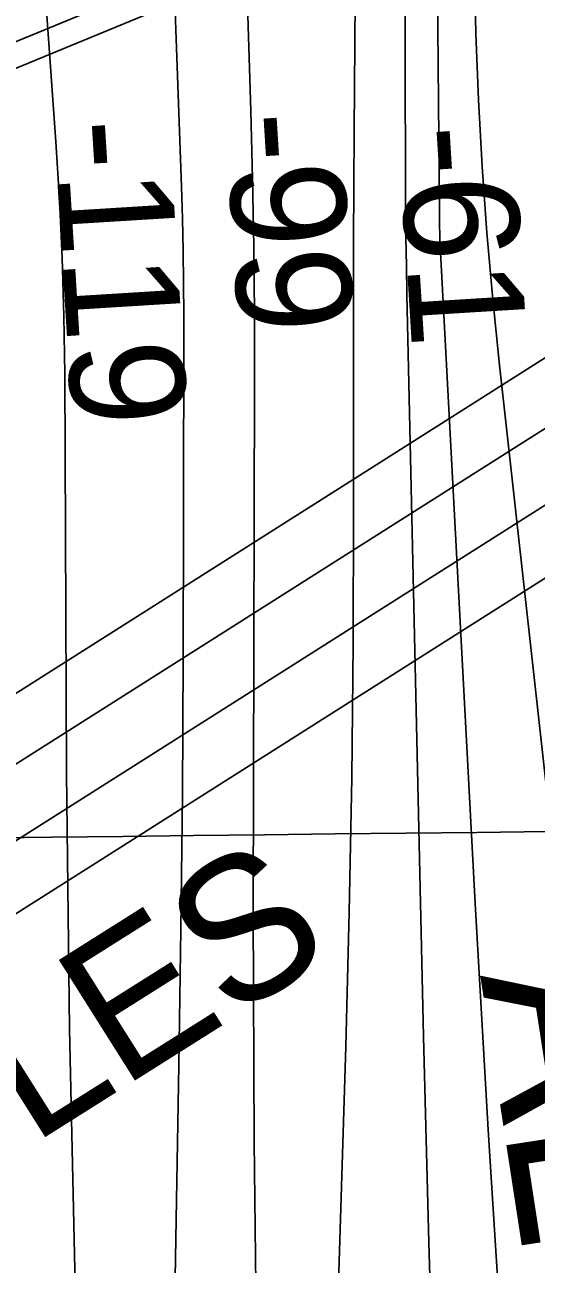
# Model space of a CAD drawing. Extents: x 3677843 to 3715951, y 511991 to 537744.
# Drawn here: x 3684961 to 3685258, y 529311 to 530033 of the extents above; entities that cross this region are included whole.
import ezdxf

# ---------------------------------------------------------------- set-up
doc = ezdxf.new("R2010")
doc.units = 0
for name, color, linetype in [('V-GRID-MAJR', 7, 'Continuous'), ('V-RIVR-RANG', 7, 'Continuous'), ('V-RRAP-RVMT-IDEN', 7, 'Continuous'), ('V-TOPO-MAJR', 7, 'Continuous'), ('V-TOPO-MINR', 7, 'Continuous'), ('V-UTIL-IDEN', 7, 'Continuous'), ('V-UTIL-LINE', 7, 'Continuous')]:
    doc.layers.add(name, color=color, linetype=linetype)

msp = doc.modelspace()

# ---------------------------------------------------------------- linework, layer by layer
at = {"layer": 'V-GRID-MAJR'}
msp.add_spline([(3681966.5640000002, 529526.479), (3687244.413, 529585.207), (3692522.254, 529644.703), (3697800.0870000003, 529704.966), (3703077.91, 529765.996), (3708355.725, 529827.795), (3713633.5300000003, 529890.361), (3713633.531, 529890.361)], degree=3, dxfattribs=at)
at = {"layer": 'V-TOPO-MAJR'}
msp.add_lwpolyline([(3685295.4508110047, 527609.9696358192), (3685245.6399216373, 527879.9816088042), (3685220.899446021, 528018.601902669), (3685197.234932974, 528157.3992198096), (3685175.1843637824, 528296.4620718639), (3685154.209757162, 528435.7019471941), (3685119.9219883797, 528672.6577521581), (3685117.229282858, 528693.5828254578), (3685114.976626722, 528714.5481951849), (3685113.384044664, 528735.5740095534), (3685112.231511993, 528756.6401203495), (3685103.4669476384, 528981.6514062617), (3685099.0984846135, 529115.2685777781), (3685095.8436976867, 529248.9059103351), (3685094.2594249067, 529382.5734844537), (3685093.788828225, 529516.2612196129), (3685094.6308365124, 529824.7283208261), (3685094.5367004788, 529864.2129843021), (3685094.1733984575, 529903.6937943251), (3685093.4063474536, 529943.1688241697), (3685092.370130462, 529982.6400005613), (3685058.630756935, 531058.1523326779)], dxfattribs=at)
at = {"layer": 'V-TOPO-MINR'}
for points in [[(3685141.877818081, 529249.9307699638), (3685143.870630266, 529312.6320865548), (3685147.677343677, 529438.0044665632), (3685149.679094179, 529516.167807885), (3685151.1857759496, 529594.338339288), (3685151.949854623, 529672.5196558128), (3685152.2188645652, 529750.7081624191), (3685152.0975827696, 529843.3483291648), (3685152.098951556, 529875.222008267), (3685152.1577821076, 529907.0955036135), (3685152.302805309, 529938.9687233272), (3685152.505290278, 529970.8417592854), (3685161.158232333, 531093.8650895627)], [(3685237.36, 527534.85), (3685140.081296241, 527990.0401689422), (3685115.9397572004, 528108.4453608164), (3685093.289667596, 528227.1206881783), (3685072.876752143, 528346.201218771), (3685053.9552861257, 528465.551884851), (3685023.9845451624, 528666.8277363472), (3685021.437208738, 528685.7704480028), (3685019.2482148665, 528704.7493640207), (3685017.5967348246, 528723.7825865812), (3685016.3035973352, 528742.8520135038), (3685002.4094407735, 529001.9945612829), (3684995.535806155, 529150.6942885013), (3684990.124537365, 529299.4364248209), (3684986.9068173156, 529448.2421747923), (3684985.1514630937, 529597.0903338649), (3684984.124918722, 529829.3478401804), (3684983.6346754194, 529863.2167144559), (3684982.690869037, 529897.0683787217), (3684981.066718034, 529930.8942279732), (3684978.989003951, 529964.7028672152), (3684943.617217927, 530459.0427056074), (3684939.267843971, 530495.7801371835), (3684932.7054600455, 530532.0100070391)], [(3685335.148169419, 527848.1092930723), (3685315.3408111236, 527994.2412319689), (3685295.6241291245, 528140.3853612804), (3685276.0434615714, 528286.5477762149), (3685256.5534703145, 528432.7223815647), (3685222.5644314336, 528688.548208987), (3685220.389947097, 528706.8409056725), (3685218.552178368, 528725.1627008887), (3685217.2194830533, 528743.5281439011), (3685216.223503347, 528761.9226854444), (3685208.044393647, 528964.6546779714), (3685203.5316642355, 529084.4471319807), (3685199.4453400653, 529204.2529904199), (3685195.998623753, 529324.0789555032), (3685192.9783126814, 529443.9183250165), (3685183.2491479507, 529875.7053308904), (3685182.92396882, 529892.3053101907), (3685182.663908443, 529908.9061180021), (3685182.501526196, 529925.5081685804), (3685182.4042627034, 529942.1110476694), (3685180.869530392, 530468.3741299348)], [(3685046.1674716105, 529180.1781566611), (3685050.4630849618, 529427.0320848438), (3685051.6372608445, 529506.0603128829), (3685052.5434558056, 529585.090932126), (3685053.047679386, 529664.1251381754), (3685053.2839220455, 529743.1617354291), (3685053.33772987, 529863.8282691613), (3685053.2435837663, 529882.5315667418), (3685053.012826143, 529901.2324299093), (3685052.5771512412, 529919.9296414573), (3685052.0048648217, 529938.6244185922), (3685043.8514429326, 530164.4950318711)], [(3685395.1142472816, 527584.0501159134), (3685330.3078570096, 528183.1216772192), (3685320.744407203, 528274.3993606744), (3685311.5910070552, 528365.7167524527), (3685303.0526813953, 528457.0937067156), (3685294.9244053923, 528548.5103693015), (3685285.755047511, 528655.7264118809), (3685282.548766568, 528693.5673030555), (3685279.3821475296, 528731.4114815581), (3685276.2750213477, 528769.2605910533), (3685273.2075570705, 528807.1129878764), (3685258.1681120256, 528994.5287327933), (3685248.139596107, 529126.1267928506), (3685238.8162072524, 529257.7719462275), (3685230.550508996, 529389.4877395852), (3685222.989937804, 529521.2506262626), (3685202.960919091, 529896.6660712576), (3685202.647903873, 529903.3719383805), (3685202.394436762, 529910.0796588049), (3685202.230291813, 529916.7901591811), (3685202.1256949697, 529923.5025128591), (3685200.5890741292, 530095.6807645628)], [(3685368.446997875, 528560.9728256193), (3685367.1903790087, 528599.1259169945), (3685365.710551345, 528643.2537169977), (3685365.033471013, 528659.3336423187), (3685364.1731113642, 528675.4021803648), (3685363.0378327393, 528691.4536374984), (3685361.7192747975, 528707.4937073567), (3685359.1677770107, 528735.5852510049), (3685358.979857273, 528737.570219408), (3685358.7818616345, 528739.5541434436), (3685358.5687521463, 528741.5365009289), (3685358.3455667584, 528743.5178140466), (3685355.866360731, 528764.7974812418), (3685354.4065196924, 528777.4190389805), (3685352.960685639, 528790.0421892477), (3685351.5358620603, 528802.6677283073), (3685350.125045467, 528815.2948598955), (3685237.096032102, 529834.6162342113), (3685233.186555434, 529873.1546057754), (3685229.757664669, 529911.7311756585), (3685227.0496527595, 529950.3650430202), (3685224.822226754, 529989.0371087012), (3685223.3955066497, 530027.7424070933), (3685222.5547212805, 530066.4537793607)]]:
    msp.add_lwpolyline(points, dxfattribs=at)
at = {"layer": 'V-UTIL-LINE'}
for p, q in [((3683321.294, 529348.939), (3685505.593, 530249.831)), ((3683325.818, 529335.363), (3685510.119, 530236.255)), ((3683339.833, 528618.679), (3685477.0870000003, 529974.4720000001)), ((3683359.6720000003, 528590.0970000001), (3685496.926, 529945.89)), ((3683379.847, 528558.155), (3685517.1, 529913.9450000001)), ((3683349.247, 528496.283), (3685486.501, 529852.073))]:
    msp.add_line(p, q, dxfattribs=at)

# ---------------------------------------------------------------- texts
at = {"layer": 'V-RIVR-RANG'}
for s, p in [('-99', (3685077.5749365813, 529980.8108123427)), ('-119', (3684977.653276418, 529976.4664735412)), ('-61', (3685178.245324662, 529973.0444152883))]:
    msp.add_text(s, height=66.99999999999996, rotation=273.5377222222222, dxfattribs=at).set_placement(p)
at = {"layer": 'V-RRAP-RVMT-IDEN'}
msp.add_text('ALGIERS', height=99.99980199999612, rotation=278.75274393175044, dxfattribs=at).set_placement((3685225.864724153, 529479.5385976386))
at = {"layer": 'V-UTIL-IDEN'}
msp.add_text('4-SUB CABLES', height=82.99983200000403, rotation=32.23594415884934, dxfattribs=at).set_placement((3684469.4064846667, 529067.848870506))

doc.saveas('drawing.dxf')
